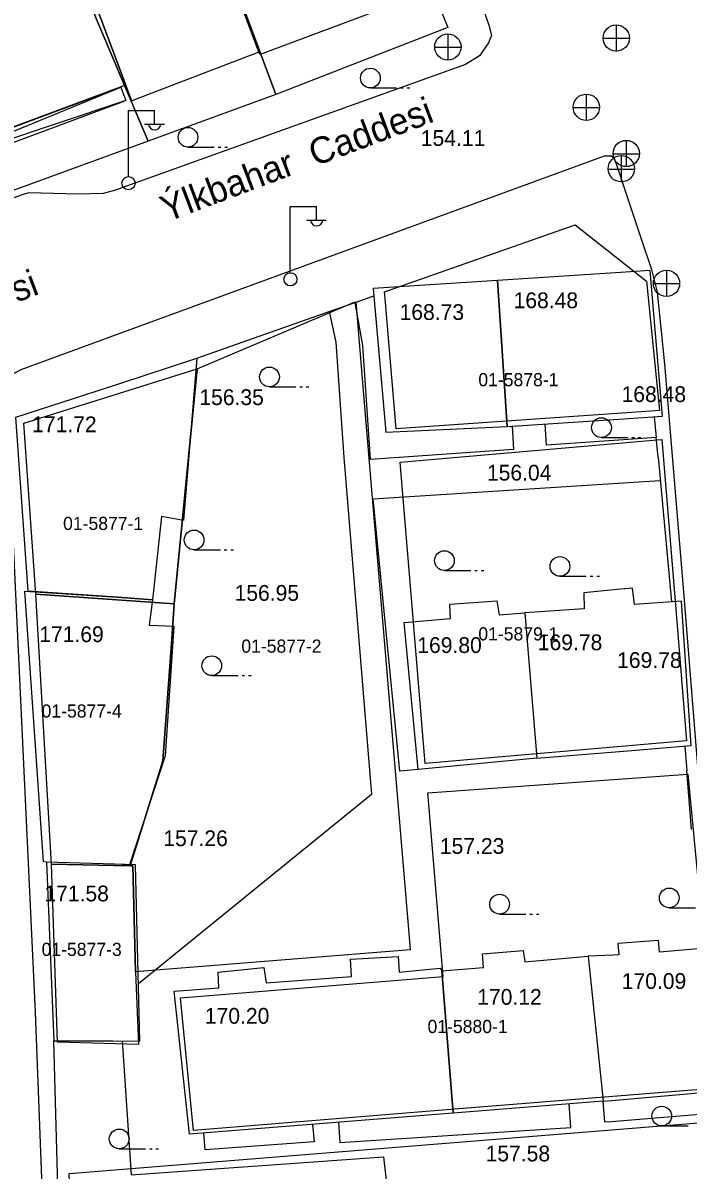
# Model space of a CAD drawing. Extents: x 419101 to 420177, y 4451541 to 4452254.
# Drawn here: x 419628.2 to 419678.8, y 4451680.3 to 4451767.5 of the extents above; entities that cross this region are included whole.
import ezdxf

# ---------------------------------------------------------------- set-up
doc = ezdxf.new("R2010")
doc.units = 0
doc.layers.add('2_KADASTRO', color=7, linetype='Continuous')
doc.layers.add('3_HALİHAZIR', color=7, linetype='Continuous')

msp = doc.modelspace()

# ---------------------------------------------------------------- linework, layer by layer
at = {"layer": '2_KADASTRO'}
for points in [[(419629.407, 4451778.302), (419630.792, 4451789.378), (419642.103, 4451787.652), (419642.171, 4451783.11), (419642.204, 4451776.188), (419642.976, 4451774.121), (419645.617, 4451767.058), (419647.471, 4451762.103), (419637.751, 4451758.554), (419635.708, 4451763.389), (419630.38, 4451776), (419630.302, 4451776.184)], [(419642.103, 4451787.652), (419652.972, 4451785.934), (419660.573, 4451767.181), (419647.471, 4451762.103), (419645.617, 4451767.058), (419642.976, 4451774.121), (419642.204, 4451776.188), (419642.171, 4451783.11)], [(419655.747, 4451747.098), (419670.262, 4451752.18), (419675.681, 4451747.899), (419676.659, 4451738.063), (419676.359, 4451738.042), (419656.628, 4451736.671), (419655.79, 4451746.584)], [(419636.384, 4451703.445), (419638.872, 4451711.43), (419639.531, 4451720.317), (419639.749, 4451723.351), (419641.477, 4451741.233), (419653.388, 4451746.267), (419653.56, 4451746.338), (419654.206, 4451738.648), (419657.669, 4451697.405), (419657.7, 4451697.034), (419636.799, 4451695.363), (419636.594, 4451703.441)], [(419628.31, 4451737.094), (419641.477, 4451741.233), (419639.749, 4451723.351), (419636.824, 4451723.553), (419629.216, 4451724.105)], [(419656.925, 4451734.129), (419676.496, 4451735.828), (419676.836, 4451735.858), (419677.901, 4451722.955), (419678.728, 4451712.938), (419658.835, 4451711.214), (419657.991, 4451721.341)], [(419629.216, 4451724.105), (419636.824, 4451723.553), (419639.749, 4451723.351), (419639.531, 4451720.317), (419638.872, 4451711.43), (419636.384, 4451703.445), (419630.403, 4451703.571)], [(419640.217, 4451693.387), (419660.205, 4451695.026), (419659.044, 4451708.982), (419678.828, 4451710.413), (419678.901, 4451709.623), (419680.141, 4451696.581), (419681.032, 4451686.518), (419661.104, 4451684.921), (419641.21, 4451683.297)], [(419630.403, 4451703.571), (419636.384, 4451703.445), (419636.594, 4451703.441), (419636.799, 4451695.363), (419637.018, 4451689.853), (419630.874, 4451690.027)], [(419631.759, 4451680.024), (419681.199, 4451684.024), (419681.57, 4451678.497), (419669.409, 4451675.717), (419660.668, 4451673.719), (419657.184, 4451672.922), (419656.658, 4451677.991), (419631.896, 4451676.656)]]:
    msp.add_lwpolyline(points, close=True, dxfattribs=at)
msp.add_lwpolyline([(419597.854, 4451760.24), (419599.035, 4451764.705), (419601.3, 4451773.271), (419604.763, 4451772.788), (419610.344, 4451772.288), (419628.692, 4451778.076), (419629.407, 4451778.302), (419630.302, 4451776.184), (419630.38, 4451776), (419635.708, 4451763.389), (419637.751, 4451758.554), (419602.208, 4451745.577), (419601.722, 4451747.191), (419597.854, 4451760.201)], dxfattribs=at)
at = {"layer": '3_HALİHAZIR'}
for p, q in [((419673.392, 4451765.379), (419673.392, 4451767.379)), ((419660.579, 4451764.703), (419660.579, 4451766.703)), ((419672.372, 4451766.369), (419674.372, 4451766.369)), ((419659.559, 4451765.693), (419661.559, 4451765.693)), ((419604.817, 4451750.005), (419635.673, 4451762.662)), ((419654.666, 4451762.598), (419656.666, 4451762.598)), ((419656.966, 4451762.598), (419657.166, 4451762.598)), ((419657.466, 4451762.598), (419657.666, 4451762.598)), ((419635.821, 4451761.557), (419605.443, 4451751.427)), ((419636.061, 4451761.637), (419635.821, 4451761.557)), ((419671.115, 4451760.121), (419671.115, 4451762.121)), ((419636.252, 4451755.873), (419636.252, 4451760.873)), ((419636.252, 4451760.873), (419638.252, 4451760.873)), ((419638.252, 4451759.873), (419638.252, 4451760.873)), ((419670.095, 4451761.111), (419672.095, 4451761.111)), ((419637.492, 4451759.833), (419638.992, 4451759.833)), ((419640.791, 4451758.09), (419642.791, 4451758.09)), ((419643.091, 4451758.09), (419643.291, 4451758.09)), ((419643.591, 4451758.09), (419643.791, 4451758.09)), ((419674.15, 4451756.601), (419674.15, 4451758.601)), ((419673.13, 4451757.591), (419675.13, 4451757.591)), ((419673.778, 4451755.44), (419673.778, 4451757.44)), ((419672.758, 4451756.43), (419674.758, 4451756.43)), ((419648.574, 4451748.569), (419648.574, 4451753.569)), ((419648.574, 4451753.569), (419650.574, 4451753.569)), ((419650.574, 4451752.569), (419650.574, 4451753.569)), ((419649.814, 4451752.529), (419651.314, 4451752.529)), ((419677.213, 4451746.723), (419677.213, 4451748.723)), ((419676.193, 4451747.713), (419678.193, 4451747.713)), ((419646.991, 4451739.868), (419648.991, 4451739.868)), ((419649.291, 4451739.868), (419649.491, 4451739.868)), ((419649.791, 4451739.868), (419649.991, 4451739.868)), ((419672.252, 4451736.012), (419674.252, 4451736.012)), ((419674.552, 4451736.012), (419674.752, 4451736.012)), ((419675.052, 4451736.012), (419675.252, 4451736.012)), ((419641.256, 4451727.469), (419643.256, 4451727.469)), ((419643.556, 4451727.469), (419643.756, 4451727.469)), ((419644.056, 4451727.469), (419644.256, 4451727.469)), ((419660.304, 4451725.897), (419662.304, 4451725.897)), ((419662.604, 4451725.897), (419662.804, 4451725.897)), ((419663.104, 4451725.897), (419663.304, 4451725.897)), ((419669.09, 4451725.453), (419671.09, 4451725.453)), ((419671.39, 4451725.453), (419671.59, 4451725.453)), ((419671.89, 4451725.453), (419672.09, 4451725.453)), ((419642.602, 4451717.906), (419644.602, 4451717.906)), ((419644.902, 4451717.906), (419645.102, 4451717.906)), ((419645.402, 4451717.906), (419645.602, 4451717.906)), ((419664.498, 4451699.769), (419666.498, 4451699.769)), ((419666.798, 4451699.769), (419666.998, 4451699.769)), ((419667.298, 4451699.769), (419667.498, 4451699.769)), ((419677.404, 4451700.248), (419679.404, 4451700.248)), ((419676.84, 4451683.649), (419678.84, 4451683.649)), ((419635.556, 4451681.916), (419637.556, 4451681.916)), ((419637.856, 4451681.916), (419638.056, 4451681.916)), ((419638.356, 4451681.916), (419638.556, 4451681.916))]:
    msp.add_line(p, q, dxfattribs=at)
for points in [[(419642.242, 4451785.011), (419650.86, 4451783.278), (419656.199, 4451768.831), (419646.285, 4451765.131), (419646.173, 4451765.311), (419642.402, 4451775.491)], [(419654.885, 4451747.343), (419655.849, 4451736.416), (419665.07, 4451736.844), (419664.33, 4451747.94)], [(419667.339, 4451711.615), (419658.311, 4451710.763), (419657.245, 4451721.948), (419660.767, 4451722.239), (419660.71, 4451723.341), (419664.297, 4451723.585), (419664.464, 4451722.524), (419666.423, 4451722.686)], [(419672.369, 4451685.531), (419660.974, 4451684.617), (419660.096, 4451695.461), (419663.286, 4451695.696), (419663.205, 4451696.732), (419666.285, 4451696.992), (419666.415, 4451696.131), (419671.233, 4451696.559)], [(419660.096, 4451695.461), (419660.974, 4451684.617), (419640.912, 4451683.038), (419639.751, 4451693.912), (419643.138, 4451694.163), (419643.084, 4451695.352), (419646.562, 4451695.71), (419646.748, 4451694.54), (419653.236, 4451695.028), (419653.164, 4451696.327), (419656.791, 4451696.549), (419656.867, 4451695.338), (419659.97, 4451695.663), (419660.096, 4451695.461)]]:
    msp.add_lwpolyline(points, close=True, dxfattribs=at)
for points in [[(419635.834, 4451762.722), (419605.443, 4451751.427), (419600.42, 4451764.634), (419602.66, 4451765.445), (419601.853, 4451767.931), (419608.343, 4451770.065), (419608.736, 4451769.24), (419629.971, 4451776.901), (419632.749, 4451771.673), (419635.841, 4451763.419)], [(419635.942, 4451772.936), (419642.402, 4451775.491), (419646.173, 4451765.311), (419636.522, 4451761.603), (419635.841, 4451763.419)], [(419661.352, 4451774.105), (419663.679, 4451767.358), (419663.878, 4451766.575), (419663.663, 4451766.026), (419662.97, 4451765.026), (419661.91, 4451764.37), (419635.752, 4451755.002)], [(419635.841, 4451763.419), (419632.749, 4451771.673), (419635.942, 4451772.936)], [(419635.821, 4451761.548), (419604.817, 4451750.005), (419599.351, 4451764.218), (419600.428, 4451764.615), (419605.443, 4451751.427), (419635.673, 4451762.662), (419635.829, 4451762.251)], [(419635.841, 4451763.419), (419636.07, 4451762.81), (419635.834, 4451762.722)], [(419635.829, 4451762.251), (419636.061, 4451761.637), (419635.821, 4451761.548)], [(419635.634, 4451743.934), (419672.493, 4451757.438), (419673.024, 4451757.422), (419673.219, 4451757.261), (419673.767, 4451755.628)], [(419673.767, 4451755.628), (419673.775, 4451755.604)], [(419673.775, 4451755.604), (419675.282, 4451751.118)], [(419635.752, 4451755.002), (419635.27, 4451754.83), (419634.332, 4451754.569), (419632.425, 4451754.516), (419628.682, 4451754.606), (419628.258, 4451754.486), (419616.124, 4451750.124), (419615.987, 4451749.995), (419613.718, 4451745.757), (419613.353, 4451745.391), (419610.397, 4451744.304), (419601.694, 4451742.147), (419597.854, 4451741.307)], [(419675.282, 4451751.118), (419676.056, 4451748.782), (419676.481, 4451747.072), (419677.045, 4451741.588), (419678.504, 4451724.263), (419680.007, 4451705.319), (419682.289, 4451676.241), (419684.885, 4451657.607), (419684.872, 4451657.072), (419684.76, 4451656.663), (419684.634, 4451656.556), (419684.325, 4451656.372), (419683.717, 4451656.008)], [(419673.692, 4451748.563), (419664.33, 4451747.94), (419665.07, 4451736.844), (419673.573, 4451737.411)], [(419673.582, 4451737.412), (419676.894, 4451737.633), (419675.956, 4451748.713), (419673.701, 4451748.563)], [(419673.701, 4451748.563), (419673.692, 4451748.563)], [(419653.508, 4451746.279), (419654.934, 4451746.781)], [(419651.533, 4451745.583), (419653.508, 4451746.279)], [(419665.449, 4451736.869), (419665.553, 4451735.092), (419654.686, 4451734.331), (419654.092, 4451743.019), (419653.508, 4451746.279)], [(419651.533, 4451745.583), (419652.042, 4451743.262), (419652.656, 4451734.485), (419654.761, 4451708.858), (419637.02, 4451694.452)], [(419641.47, 4451742.039), (419651.533, 4451745.583)], [(419630.588, 4451655.747), (419629.193, 4451692.317), (419626.989, 4451739.238), (419627.1, 4451740.054), (419627.432, 4451740.819), (419628.105, 4451741.176), (419635.634, 4451743.934)], [(419635.594, 4451740.125), (419641.47, 4451742.039), (419640.439, 4451729.7), (419638.78, 4451729.991), (419638.085, 4451723.674), (419635.421, 4451723.856)], [(419635.421, 4451723.856), (419628.638, 4451724.319), (419627.697, 4451737.552), (419635.594, 4451740.125)], [(419673.573, 4451737.411), (419673.582, 4451737.412)], [(419676.271, 4451737.591), (419676.419, 4451736.008)], [(419673.557, 4451735.813), (419668.059, 4451735.439), (419667.962, 4451737.037)], [(419673.565, 4451735.814), (419673.557, 4451735.813)], [(419676.419, 4451736.008), (419673.565, 4451735.814)], [(419676.559, 4451734.52), (419676.419, 4451736.008)], [(419676.559, 4451734.52), (419677.591, 4451723.511)], [(419673.53, 4451732.53), (419676.727, 4451732.732)], [(419673.53, 4451732.53), (419676.727, 4451732.732)], [(419654.868, 4451731.351), (419673.53, 4451732.53)], [(419658.311, 4451710.763), (419656.913, 4451710.627), (419654.868, 4451731.351), (419673.522, 4451732.529)], [(419673.522, 4451732.529), (419673.53, 4451732.53)], [(419635.205, 4451703.552), (419630.016, 4451703.723), (419629.797, 4451703.73), (419628.387, 4451724.336), (419635.421, 4451723.856)], [(419673.436, 4451724.441), (419670.903, 4451724.202), (419670.933, 4451722.969), (419666.423, 4451722.686), (419667.339, 4451711.615), (419673.304, 4451712.108)], [(419673.314, 4451712.108), (419679.071, 4451712.584), (419678.329, 4451723.562), (419674.764, 4451723.316), (419674.624, 4451724.553), (419673.445, 4451724.441)], [(419673.445, 4451724.441), (419673.436, 4451724.441)], [(419635.421, 4451723.856), (419638.085, 4451723.674), (419637.832, 4451721.726), (419639.717, 4451721.67), (419639.064, 4451711.802), (419636.328, 4451703.515), (419635.205, 4451703.552)], [(419673.304, 4451712.108), (419673.314, 4451712.108)], [(419678.595, 4451712.545), (419678.743, 4451710.658)], [(419679.094, 4451706.19), (419678.743, 4451710.658)], [(419635.205, 4451703.552), (419630.016, 4451703.723), (419630.573, 4451690.129), (419635.062, 4451690.115)], [(419635.062, 4451690.115), (419637.132, 4451690.109), (419636.788, 4451703.499), (419635.205, 4451703.552)], [(419673.032, 4451685.589), (419681.368, 4451686.318), (419680.492, 4451697.206), (419676.664, 4451696.881), (419676.601, 4451697.762), (419673.499, 4451697.525), (419673.563, 4451696.665), (419673.149, 4451696.646)], [(419673.14, 4451696.646), (419671.233, 4451696.559), (419672.369, 4451685.531), (419673.022, 4451685.588)], [(419673.149, 4451696.646), (419673.14, 4451696.646)], [(419630.968, 4451676.282), (419630.573, 4451690.129)], [(419635.784, 4451690.113), (419636.468, 4451679.941)], [(419673.022, 4451685.588), (419673.032, 4451685.589)], [(419652.231, 4451683.929), (419652.342, 4451682.396), (419669.923, 4451683.536), (419669.782, 4451685.324)], [(419673.005, 4451683.971), (419672.508, 4451683.93), (419672.369, 4451685.531)], [(419673.015, 4451683.972), (419673.005, 4451683.971)], [(419681.247, 4451684.646), (419673.015, 4451683.972)], [(419650.269, 4451683.774), (419650.386, 4451682.442), (419642.097, 4451681.846), (419641.995, 4451683.123)], [(419636.468, 4451679.941), (419655.66, 4451681.299), (419656.081, 4451677.691)]]:
    msp.add_lwpolyline(points, dxfattribs=at)
for centre, radius in [((419660.564, 4451765.711), 1), ((419673.377, 4451766.388), 1), ((419654.666, 4451763.348), 0.75), ((419671.1, 4451761.129), 1), ((419640.791, 4451758.84), 0.75), ((419674.135, 4451757.609), 1), ((419673.763, 4451756.448), 1), ((419636.262, 4451755.349), 0.5), ((419648.585, 4451748.044), 0.5), ((419677.198, 4451747.731), 1), ((419646.991, 4451740.618), 0.75), ((419672.252, 4451736.762), 0.75), ((419641.256, 4451728.219), 0.75), ((419660.304, 4451726.647), 0.75), ((419669.09, 4451726.203), 0.75), ((419642.602, 4451718.656), 0.75), ((419677.404, 4451700.998), 0.75), ((419664.498, 4451700.519), 0.75), ((419676.84, 4451684.399), 0.75), ((419635.556, 4451682.666), 0.75)]:
    msp.add_circle(centre, radius, dxfattribs=at)
for centre in [(419638.252, 4451759.877), (419650.575, 4451752.573)]:
    msp.add_arc(centre, 0.474, 184.83843, 355.14641, dxfattribs=at)

# ---------------------------------------------------------------- texts
at = {"layer": '2_KADASTRO'}
for s, p in [('01-5878-1', (419662.882, 4451739.908)), ('01-5877-1', (419631.287, 4451728.976)), ('01-5879-1', (419662.882, 4451720.578)), ('01-5877-2', (419644.849, 4451719.644)), ('01-5877-4', (419629.652, 4451714.711)), ('01-5877-3', (419629.652, 4451696.581)), ('01-5880-1', (419659.016, 4451690.716))]:
    msp.add_text(s, height=1, dxfattribs=at).set_placement(p)
at = {"layer": '3_HALİHAZIR'}
for s, height, rotation, p in [('Ýlkbahar  Caddesi', 2, 20.60831, (419639.172, 4451752.375)), ('154.11 ', 1.2, 359.99801, (419658.504, 4451758.187)), ('Ýlkbahar  Caddesi', 2, 20.60831, (419609.113, 4451739.253)), ('156.35 ', 1.2, 359.99801, (419641.655, 4451738.476)), ('156.04 ', 1.2, 359.99801, (419663.535, 4451732.735)), ('156.95 ', 1.2, 359.99801, (419644.335, 4451723.59)), ('169.78 ', 1.2, 359.99793, (419667.406, 4451719.834)), ('169.78 ', 1.2, 359.99793, (419673.443, 4451718.484)), ('157.26 ', 1.2, 359.99801, (419638.913, 4451704.931)), ('157.23 ', 1.2, 359.99801, (419659.955, 4451704.343)), ('170.09 ', 1.2, 359.99793, (419673.795, 4451694.071)), ('157.58 ', 1.2, 359.99801, (419663.436, 4451680.959))]:
    msp.add_text(s, height=height, rotation=rotation, dxfattribs=at).set_placement(p)
for s, p in [('168.48', (419665.566, 4451745.846)), ('168.73', (419656.891, 4451744.951)), ('168.48', (419673.78, 4451738.708)), ('171.72', (419628.93, 4451736.413)), ('171.69', (419629.473, 4451720.447)), ('169.80', (419658.238, 4451719.622)), ('171.58', (419629.865, 4451700.734)), ('170.12', (419662.798, 4451692.865)), ('170.20', (419642.074, 4451691.426))]:
    msp.add_text(s, height=1.2, dxfattribs=at).set_placement(p)

doc.saveas('drawing.dxf')
